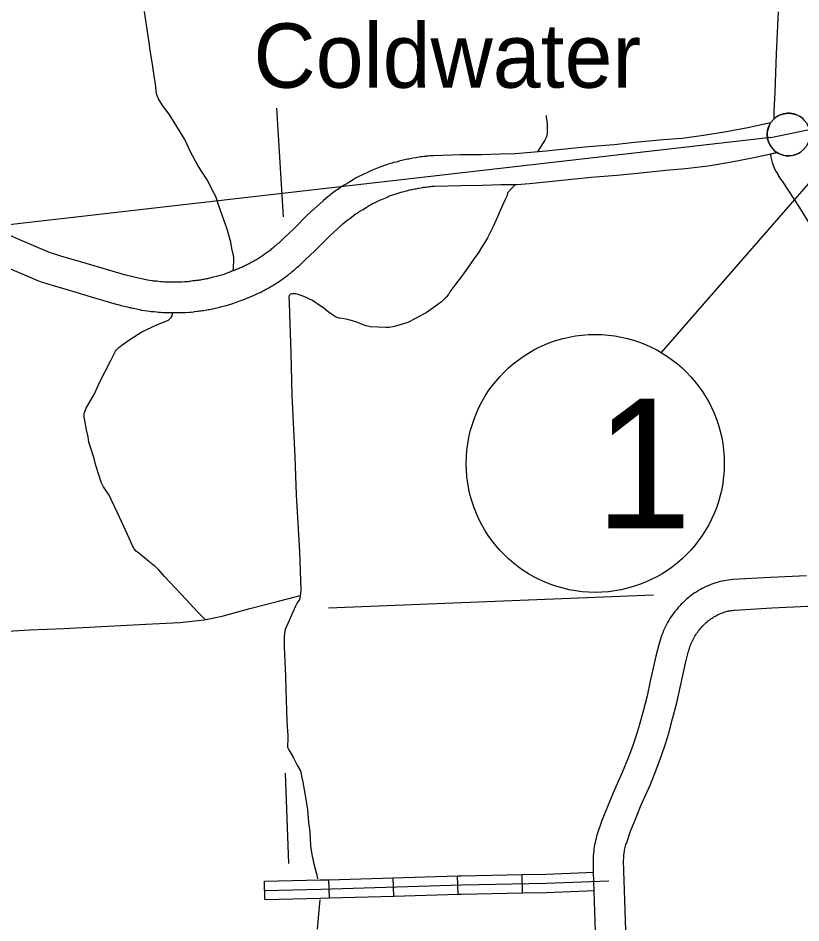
# Model space of a CAD drawing. Extents: x 1720274 to 1751788, y 372074 to 391887.
# Drawn here: x 1736478 to 1737492, y 376671 to 377844 of the extents above; entities that cross this region are included whole.
import ezdxf

# ---------------------------------------------------------------- set-up
doc = ezdxf.new("R2010")
doc.units = 0
for name, color, linetype in [('Level 10', 7, 'Continuous'), ('Level 24', 7, 'Continuous'), ('Level 32', 7, 'Continuous'), ('Level 35', 7, 'Continuous'), ('Level 4', 7, 'Continuous'), ('Level 5', 7, 'Continuous'), ('R_Draft', 7, 'Continuous')]:
    doc.layers.add(name, color=color, linetype=linetype)

msp = doc.modelspace()

# ---------------------------------------------------------------- linework, layer by layer
at = {"layer": 'Level 10'}
for p, q in [((1736891.6, 377621.9), (1736890.8, 377621.4)), ((1736914.7, 377589.9), (1736913.9, 377589.3)), ((1736699.6, 377502.4), (1736700.6, 377502.6)), ((1736705.3, 377463.3), (1736706.2, 377463.5))]:
    msp.add_line(p, q, dxfattribs=at)
for points in [[(1737457, 377713.4), (1737457.3, 377723.3), (1737458.4, 377747.8), (1737460.1, 377797.5), (1737462.8, 377851.9)], [(1737452.5, 377708.1), (1737422.8, 377701.9), (1737392.7, 377696.1), (1737365.6, 377691.6), (1737338.1, 377688.1), (1737313.3, 377686.1), (1737276.1, 377682.5), (1737249.8, 377679.8), (1737216.4, 377677), (1737190.4, 377674.5), (1737161.8, 377671.3), (1737136.5, 377669.1), (1737121.7, 377667.9), (1737102.1, 377667.6), (1737078.2, 377666.9), (1737050.7, 377666.6), (1737015.8, 377665.5), (1737013.5, 377665.4), (1737010.9, 377665.3), (1737008.4, 377665), (1737006.4, 377664.8), (1737005.2, 377664.7), (1737003, 377664.5), (1737000.9, 377664.2), (1736999, 377664), (1736997, 377663.7), (1736994.8, 377663.3), (1736992.7, 377663), (1736989, 377662.3), (1736985.6, 377661.6), (1736983.9, 377661.3), (1736982, 377660.9), (1736980.1, 377660.5), (1736978.2, 377660.1), (1736976.4, 377659.7), (1736974.5, 377659.3), (1736972.6, 377658.8), (1736970.7, 377658.3), (1736968.9, 377657.8), (1736967.3, 377657.4), (1736963.9, 377656.6), (1736962.1, 377656.1), (1736959.5, 377655.3), (1736954.9, 377653.8), (1736946, 377650.7), (1736941.8, 377649), (1736939.7, 377648.1), (1736935.6, 377646.2), (1736931.1, 377644.2), (1736922.8, 377640.5), (1736919.1, 377638.8), (1736915.4, 377636.8), (1736911.7, 377634.5), (1736907.4, 377631.8), (1736903.3, 377629.2), (1736899.1, 377626.8), (1736895.4, 377624.5), (1736891.6, 377621.9)], [(1736913.9, 377589.3), (1736916.7, 377591.3), (1736919.2, 377592.8), (1736923.8, 377595.4), (1736928.6, 377598.5), (1736932.5, 377601), (1736935.1, 377602.5), (1736936.9, 377603.5), (1736939.1, 377604.6), (1736947.2, 377608.2), (1736951.9, 377610.3), (1736955.7, 377612), (1736956.9, 377612.5), (1736959.9, 377613.8), (1736967.2, 377616.3), (1736971.3, 377617.6), (1736973.2, 377618.2), (1736974, 377618.4), (1736977.3, 377619.2), (1736979.1, 377619.7), (1736980.7, 377620.1), (1736982.2, 377620.5), (1736983.7, 377620.9), (1736985.2, 377621.2), (1736986.8, 377621.6), (1736988.3, 377621.9), (1736989.8, 377622.2), (1736991.4, 377622.5), (1736993.1, 377622.8), (1736996.4, 377623.5), (1736999.6, 377624.1), (1737001.3, 377624.4), (1737002.9, 377624.6), (1737004.4, 377624.8), (1737006, 377625), (1737007.4, 377625.2), (1737008.9, 377625.4), (1737010.4, 377625.5), (1737012.6, 377625.8), (1737013.7, 377625.9), (1737014.7, 377625.9), (1737017.1, 377626), (1737051.6, 377627.1), (1737078.9, 377627.4), (1737103, 377628.1), (1737123.6, 377628.4), (1737139.9, 377629.7), (1737165.7, 377632), (1737194.5, 377635.2), (1737220, 377637.6), (1737253.4, 377640.5), (1737280, 377643.1), (1737316.8, 377646.7), (1737342.1, 377648.8), (1737371.4, 377652.5), (1737399.6, 377657.2), (1737430.6, 377663.1), (1737461.1, 377669.6)], [(1737461.1, 377669.6), (1737452.2, 377667.7), (1737452.8, 377663.8), (1737453.5, 377660.3), (1737454.5, 377656.7), (1737455.4, 377654.1), (1737456.2, 377652), (1737458, 377647.9), (1737459.7, 377644.8), (1737460.7, 377643.2), (1737462.1, 377640.8), (1737462.5, 377640.1), (1737464.1, 377637.5), (1737465.5, 377635.3), (1737467.3, 377632.6), (1737476.5, 377618.8), (1737489.6, 377598.7), (1737505.7, 377572.8)], [(1736890.8, 377621.4), (1736888.4, 377619.5), (1736885.4, 377617.3), (1736882.6, 377615.1), (1736881.9, 377614.5), (1736879.4, 377612.7), (1736872.6, 377607.1), (1736852.5, 377588.8), (1736834.7, 377570.8), (1736822.1, 377558.9), (1736815.2, 377552.4), (1736813.8, 377551.3), (1736810.9, 377548.7), (1736809.8, 377547.7), (1736808.6, 377546.7), (1736807.4, 377545.7), (1736806.3, 377544.8), (1736805.1, 377543.8), (1736803.9, 377542.8), (1736802.7, 377541.9), (1736801.5, 377541), (1736800.2, 377540.1), (1736799, 377539.2), (1736797.8, 377538.3), (1736796.5, 377537.4), (1736795.3, 377536.5), (1736794, 377535.7), (1736792.8, 377534.8), (1736791.5, 377534), (1736790.2, 377533.2), (1736788.9, 377532.4), (1736787.6, 377531.6), (1736786.3, 377530.8), (1736785, 377530), (1736783.7, 377529.2), (1736782.3, 377528.5), (1736781, 377527.8), (1736779.7, 377527), (1736778.3, 377526.3), (1736776.8, 377525.6), (1736775.4, 377524.8), (1736774, 377524.1), (1736772.7, 377523.4), (1736771.3, 377522.8), (1736769.9, 377522.1), (1736768.6, 377521.5), (1736767.2, 377520.8), (1736765.8, 377520.2), (1736764.4, 377519.6), (1736763, 377519), (1736761.6, 377518.5), (1736760.2, 377517.9), (1736758.8, 377517.3), (1736757.4, 377516.8), (1736756, 377516.3), (1736754.5, 377515.7), (1736753.1, 377515.2), (1736751.3, 377514.6), (1736746.1, 377512.6), (1736742.8, 377511.3), (1736735.9, 377509.4), (1736734.5, 377508.9), (1736730.6, 377508), (1736728.7, 377507.5), (1736727.3, 377507.2), (1736725.8, 377506.8), (1736724.3, 377506.5), (1736722.8, 377506.1), (1736721.3, 377505.8), (1736719.8, 377505.5), (1736718.3, 377505.2), (1736716.8, 377504.9), (1736715.3, 377504.7), (1736713.8, 377504.4), (1736712.3, 377504.2), (1736710.8, 377504), (1736709.3, 377503.8), (1736707.8, 377503.6), (1736706.3, 377503.4), (1736704, 377503.2), (1736699.6, 377502.4)], [(1736706.2, 377463.5), (1736709.5, 377464), (1736710.7, 377464.2), (1736712.5, 377464.4), (1736714.4, 377464.6), (1736716.3, 377464.9), (1736718.2, 377465.1), (1736720, 377465.4), (1736721.9, 377465.7), (1736723.8, 377466.1), (1736725.6, 377466.4), (1736727.5, 377466.8), (1736729.3, 377467.1), (1736731.2, 377467.5), (1736733, 377467.9), (1736734.9, 377468.4), (1736736.7, 377468.8), (1736738.5, 377469.3), (1736739.9, 377469.6), (1736745.1, 377470.8), (1736747.5, 377471.6), (1736755.6, 377473.8), (1736760.6, 377475.9), (1736764.7, 377477.5), (1736766.1, 377477.9), (1736767.8, 377478.5), (1736769.6, 377479.2), (1736771.3, 377479.8), (1736773.1, 377480.5), (1736774.8, 377481.2), (1736776.6, 377481.9), (1736778.3, 377482.6), (1736780, 377483.3), (1736781.7, 377484.1), (1736783.4, 377484.8), (1736785.1, 377485.6), (1736786.8, 377486.4), (1736788.5, 377487.2), (1736790.2, 377488), (1736791.8, 377488.8), (1736793.5, 377489.7), (1736795, 377490.5), (1736796.6, 377491.3), (1736798.2, 377492.2), (1736799.9, 377493.1), (1736801.6, 377494), (1736803.2, 377494.9), (1736804.9, 377495.9), (1736806.5, 377496.8), (1736808.1, 377497.8), (1736809.7, 377498.8), (1736811.3, 377499.8), (1736812.9, 377500.8), (1736814.5, 377501.8), (1736816.1, 377502.9), (1736817.6, 377504), (1736819.2, 377505), (1736820.7, 377506.1), (1736822.3, 377507.2), (1736823.8, 377508.4), (1736825.3, 377509.5), (1736826.8, 377510.6), (1736828.3, 377511.8), (1736829.8, 377513), (1736831.3, 377514.2), (1736832.7, 377515.4), (1736834.2, 377516.6), (1736835.6, 377517.8), (1736837.1, 377519.1), (1736839.3, 377521.1), (1736841.1, 377522.5), (1736849.2, 377530.1), (1736862.3, 377542.5), (1736879.9, 377560.4), (1736898.4, 377577.2), (1736903.5, 377581.4), (1736905.3, 377582.7), (1736906.8, 377583.8), (1736909.6, 377586.1), (1736912.1, 377587.9), (1736914.7, 377589.9)], [(1736700.6, 377502.6), (1736697.4, 377502.2), (1736695.8, 377502), (1736692.9, 377501.9), (1736689.5, 377501.8), (1736687.2, 377501.7), (1736685.6, 377501.7), (1736682.9, 377501.6), (1736677.9, 377501.6), (1736675.3, 377501.6), (1736673, 377501.6), (1736670.5, 377501.6), (1736666.9, 377501.8), (1736664.6, 377502), (1736663.1, 377502.1), (1736662, 377502.2), (1736657.2, 377502.8), (1736654.8, 377503), (1736653.1, 377503.1), (1736651.7, 377503.2), (1736650.8, 377503.4), (1736645.1, 377504.2), (1736643.9, 377504.6), (1736641.3, 377505), (1736639.6, 377505.5), (1736637.4, 377505.9), (1736635.5, 377506.4), (1736633.2, 377506.9), (1736631.4, 377507.2), (1736629.6, 377507.6), (1736627.8, 377508), (1736626.1, 377508.4), (1736624.3, 377508.8), (1736622.5, 377509.3), (1736620.7, 377509.7), (1736619, 377510.2), (1736617.2, 377510.7), (1736615.4, 377511.2), (1736583.2, 377520.5), (1736558.2, 377528.1), (1736533, 377535.5), (1736518.1, 377540.1), (1736501, 377547.3), (1736479.7, 377556.4), (1736443.4, 377572.2)], [(1736464.1, 377520.2), (1736485.6, 377511), (1736504.6, 377503), (1736521.5, 377497.7), (1736546.9, 377490.2), (1736572, 377482.6), (1736604.6, 377473.2), (1736606.6, 377472.6), (1736608.7, 377472.1), (1736610.8, 377471.5), (1736612.9, 377471), (1736614.9, 377470.5), (1736617, 377470), (1736619.1, 377469.5), (1736621.2, 377469), (1736623.3, 377468.6), (1736625.4, 377468.1), (1736627, 377467.8), (1736628.8, 377467.4), (1736630.8, 377467), (1736632.7, 377466.5), (1736635.2, 377466), (1736637.1, 377465.5), (1736645.2, 377464.3), (1736647.6, 377463.9), (1736649.9, 377463.8), (1736651.7, 377463.6), (1736653.4, 377463.5), (1736657.2, 377463), (1736659.4, 377462.7), (1736662, 377462.6), (1736664.6, 377462.4), (1736669.3, 377462.1), (1736673, 377462.1), (1736675.3, 377462.1), (1736677.7, 377462.1), (1736683.5, 377462.1), (1736686.1, 377462.2), (1736687.8, 377462.1), (1736690.9, 377462.3), (1736694.5, 377462.4), (1736699, 377462.6), (1736701.9, 377462.9), (1736705.3, 377463.3)], [(1737498.8, 377120.9), (1737452.2, 377118.7), (1737403.4, 377116), (1737400.6, 377115.7), (1737397.8, 377115.4), (1737395.1, 377115), (1737392.4, 377114.5), (1737389.7, 377114), (1737387, 377113.4), (1737384.4, 377112.7), (1737381.7, 377111.9), (1737379.1, 377111.1), (1737376.5, 377110.2), (1737374, 377109.2), (1737371.4, 377108.1), (1737368.9, 377107), (1737366.4, 377105.8), (1737364, 377104.6), (1737361.6, 377103.3), (1737359.2, 377101.9), (1737356.8, 377100.4), (1737354.5, 377098.9), (1737352.3, 377097.4), (1737349.9, 377095.7), (1737347.6, 377093.9), (1737345.3, 377092), (1737343.1, 377090.1), (1737340.9, 377088.1), (1737338.8, 377086.1), (1737336.7, 377084), (1737334.7, 377081.9), (1737332.7, 377079.7), (1737330.8, 377077.4), (1737328.9, 377075.1), (1737327.1, 377072.8), (1737325.4, 377070.4), (1737323.7, 377068), (1737322.1, 377065.5), (1737320.6, 377063), (1737319.1, 377060.5), (1737317.7, 377057.9), (1737316.3, 377055.3), (1737315.1, 377052.6), (1737313.9, 377050), (1737312.7, 377047.2), (1737311.6, 377044.5), (1737310.7, 377041.7), (1737309.7, 377038.9), (1737308.9, 377036.1), (1737308.1, 377033.3), (1737303.9, 377016.8), (1737296.6, 376984.5), (1737292.4, 376965.2), (1737287.5, 376945.6), (1737282.6, 376928.3), (1737278.7, 376915.4), (1737273.8, 376901), (1737268.2, 376885.7), (1737260.3, 376865.9), (1737248.7, 376839.8), (1737240.8, 376820.6), (1737233.9, 376803.7), (1737227.9, 376786.2), (1737227.1, 376783.4), (1737226.3, 376780.6), (1737225.7, 376777.9), (1737225, 376775.1), (1737224.5, 376772.3), (1737224, 376769.6), (1737223.6, 376766.8), (1737223.3, 376763.9), (1737223, 376761.1), (1737222.8, 376758.3), (1737222.7, 376755.5), (1737222.6, 376752.6), (1737222.8, 376736.7), (1737223.2, 376724.8)], [(1737262.7, 376726.2), (1737262.3, 376737.6), (1737262.1, 376752.4), (1737262.2, 376754.1), (1737262.2, 376756), (1737262.4, 376757.8), (1737262.5, 376759.7), (1737262.8, 376761.5), (1737263, 376763.4), (1737263.4, 376765.2), (1737263.7, 376767), (1737264.1, 376768.9), (1737264.6, 376770.7), (1737265.1, 376772.5), (1737265.6, 376774.1), (1737270.9, 376789.9), (1737277.3, 376805.6), (1737285, 376824.2), (1737296.7, 376850.5), (1737305.1, 376871.6), (1737311, 376888), (1737316.2, 376903.3), (1737320.5, 376917.1), (1737325.6, 376935.4), (1737330.9, 376956.2), (1737335.2, 376976), (1737342.4, 377007.6), (1737346.3, 377023.3), (1737346.8, 377025.2), (1737347.4, 377027), (1737348, 377028.8), (1737348.6, 377030.6), (1737349.3, 377032.4), (1737350.1, 377034.2), (1737350.9, 377036), (1737351.7, 377037.7), (1737352.6, 377039.4), (1737353.5, 377041.1), (1737354.5, 377042.8), (1737355.5, 377044.4), (1737356.5, 377046), (1737357.6, 377047.6), (1737358.8, 377049.2), (1737359.9, 377050.7), (1737361.1, 377052.2), (1737362.4, 377053.6), (1737363.7, 377055.1), (1737365, 377056.5), (1737366.4, 377057.8), (1737367.8, 377059.1), (1737369.2, 377060.4), (1737370.6, 377061.7), (1737372.1, 377062.9), (1737373.7, 377064.1), (1737375.2, 377065.2), (1737376.6, 377066.2), (1737378, 377067.1), (1737379.4, 377068), (1737380.9, 377068.8), (1737382.4, 377069.6), (1737383.9, 377070.4), (1737385.4, 377071.1), (1737386.9, 377071.8), (1737388.5, 377072.4), (1737390.1, 377073), (1737391.6, 377073.6), (1737393.2, 377074.1), (1737394.9, 377074.6), (1737396.5, 377075), (1737398.1, 377075.4), (1737399.8, 377075.7), (1737401.4, 377076), (1737403.1, 377076.2), (1737404.8, 377076.4), (1737406.3, 377076.6), (1737454.3, 377079.3), (1737500.6, 377081.5)], [(1737223.2, 376724.8), (1737225.4, 376659.7), (1737228.8, 376585.6), (1737230.9, 376505.6), (1737234.3, 376421.4), (1737237.3, 376321.7), (1737237.8, 376307.6)], [(1737277.3, 376309.1), (1737276.7, 376323), (1737273.7, 376422.8), (1737270.4, 376506.9), (1737268.3, 376587), (1737264.9, 376661.3), (1737262.7, 376726.2)]]:
    msp.add_lwpolyline(points, dxfattribs=at)
for radius, start, end in [(27.6, 41.2832, 132.4919), (27.6, 146.9412, 238.1176), (27.7, 238.1244, 305.5072)]:
    msp.add_arc((1737475.7, 377693), radius, start, end, dxfattribs=at)
at = {"layer": 'Level 24'}
msp.add_circle((1737475.7, 377693), 27.6, dxfattribs=at)
at = {"layer": 'Level 32'}
for p, q in [((1736964.2, 376705.8), (1736963.5, 376729.5)), ((1737047.6, 376708.3), (1737046.9, 376732)), ((1737130.9, 376709.9), (1737130.4, 376733.6)), ((1736797.4, 376701.3), (1736796.8, 376725)), ((1736880.8, 376703.3), (1736880.1, 376727))]:
    msp.add_line(p, q, dxfattribs=at)
for points in [[(1736880.1, 376727), (1736963.5, 376729.5)], [(1736963.5, 376729.5), (1737046.9, 376732)], [(1737046.9, 376732), (1737051.5, 376732.1), (1737130.4, 376733.6)], [(1737130.4, 376733.6), (1737161.3, 376734.2), (1737213.6, 376736.2)], [(1737213.6, 376736.2), (1737222.8, 376736.6)], [(1736796.8, 376725), (1736869.3, 376726.7), (1736880.1, 376727)], [(1736797.1, 376713.1), (1736869.6, 376714.8), (1737051.8, 376720.3), (1737161.6, 376722.4), (1737242.9, 376725.5)], [(1736880.8, 376703.3), (1736964.2, 376705.8)], [(1736964.2, 376705.8), (1737047.6, 376708.3)], [(1737047.6, 376708.3), (1737052.1, 376708.4), (1737130.9, 376709.9)], [(1737130.9, 376709.9), (1737161.9, 376710.5), (1737214.5, 376712.5)], [(1737214.5, 376712.5), (1737223.6, 376712.9)], [(1736797.4, 376701.3), (1736869.9, 376703), (1736880.8, 376703.3)]]:
    msp.add_lwpolyline(points, dxfattribs=at)
at = {"layer": 'Level 35'}
for points in [[(1736756, 377516.2), (1736756.5, 377520.3), (1736757.1, 377530.4), (1736757.1, 377532.7), (1736756.5, 377536.7), (1736755.6, 377539.5), (1736754.4, 377545.5), (1736753.3, 377553.3), (1736748.6, 377570.5), (1736737.7, 377600.7), (1736733.5, 377612.7), (1736731.1, 377617.3), (1736722.3, 377634.1), (1736710.4, 377653), (1736700.8, 377670.8), (1736693.5, 377686.6), (1736689.9, 377692.4), (1736683, 377703.6), (1736677.7, 377712.4), (1736673.1, 377719.3), (1736667.5, 377726.8), (1736664.2, 377731.7), (1736659.3, 377739.3), (1736658, 377742.2), (1736657, 377746.2), (1736656.3, 377750), (1736655.6, 377758.3), (1736654, 377769.2), (1736652, 377781.3), (1736648.5, 377802.4), (1736647.3, 377812.5), (1736643.9, 377835.4), (1736641.3, 377852.6)], [(1737161.6, 377717.6), (1737161.9, 377714.9), (1737163.2, 377707.9), (1737163.2, 377704.8), (1737163.2, 377700.7), (1737162.8, 377695.4), (1737162.5, 377691.9), (1737161.5, 377689.4), (1737160.1, 377685.8), (1737150.9, 377671.5), (1737150.6, 377671.1)], [(1737121.4, 377627.8), (1737116.5, 377622.7), (1737111.8, 377617.4), (1737111.1, 377614.2), (1737109, 377609.6), (1737104.4, 377599.5), (1737098.6, 377586.5), (1737093.2, 377574), (1737085.9, 377559.1), (1737082.8, 377553.8), (1737077.9, 377546.4), (1737073.4, 377539.4), (1737069.2, 377533.7), (1737062.8, 377523.9), (1737053.3, 377510.7), (1737043.5, 377497.9), (1737036.9, 377489.1), (1737035, 377485.5), (1737032.1, 377482.4), (1737025.9, 377476), (1737021.3, 377472.6), (1737006.1, 377461.7), (1737001, 377459.3), (1736992.2, 377454.5), (1736982.5, 377449.4), (1736965.2, 377444.1), (1736958.5, 377442.9), (1736954.1, 377442.7), (1736934.2, 377443.9), (1736928.3, 377445), (1736924.7, 377446.5), (1736916.2, 377449.6), (1736910.6, 377451.7), (1736906.1, 377452.9), (1736902.5, 377453.6), (1736897, 377454.4), (1736893.6, 377455.1), (1736888.7, 377456.9), (1736884.8, 377459.1), (1736879.3, 377463), (1736873.6, 377467.9), (1736868.7, 377471.1), (1736858.9, 377477.9), (1736854.2, 377479.9), (1736849.8, 377482.2), (1736844.4, 377484.3), (1736840.5, 377485.5), (1736837.1, 377486.3), (1736834.3, 377486.4), (1736831.7, 377486.4), (1736830.4, 377486.1), (1736829.4, 377485.2)], [(1736829.4, 377485.2), (1736828.9, 377484.5), (1736828.3, 377482.4), (1736828.8, 377475.7), (1736829.1, 377460.3), (1736830.7, 377410.5), (1736832, 377354.6), (1736835.9, 377275.4), (1736837.8, 377226), (1736842, 377152.5), (1736844, 377102.4), (1736843.1, 377094.5), (1736841.9, 377090.3), (1736839.3, 377086), (1736837, 377081.8), (1736823.7, 377051.2), (1736822.5, 377046.6), (1736822.2, 377042.3), (1736822.1, 377035.9), (1736822.2, 377028.9), (1736824.1, 376990.8), (1736824.3, 376973.7), (1736825.8, 376933), (1736826.5, 376919.3), (1736827.1, 376914.2), (1736827.1, 376908.8), (1736826.7, 376900.9), (1736826.7, 376899.1), (1736827, 376897.8), (1736827.9, 376896.4), (1736829.7, 376893.3), (1736834.3, 376884.8), (1736839, 376875.4), (1736843.4, 376868.1), (1736844, 376866), (1736844.3, 376863.9), (1736844.7, 376861.4), (1736845.6, 376857.5), (1736846.5, 376853.3), (1736849, 376838.6), (1736852.4, 376818), (1736853.9, 376801.3), (1736855.3, 376789.2), (1736856.2, 376770.7), (1736857.1, 376764.9), (1736858.6, 376757.6), (1736860.8, 376747.6), (1736864.1, 376734.5), (1736865.3, 376728.3)], [(1736720.2, 377063.9), (1736710, 377074.1), (1736695.2, 377090.3), (1736674.1, 377112.7), (1736667.4, 377120.2), (1736659.1, 377129.4), (1736655, 377133.1), (1736646.5, 377139.9), (1736635.9, 377148.5), (1736630.3, 377152.9), (1736627.8, 377155.8), (1736626.1, 377158.9), (1736621.4, 377169.8), (1736619.1, 377174.7), (1736606.3, 377202.5), (1736598.2, 377219.9), (1736595.3, 377225.4), (1736591.7, 377231.1), (1736588.2, 377236.2), (1736585.3, 377242.3), (1736582.2, 377251.8), (1736578.2, 377263.8), (1736575.9, 377273.2), (1736571.8, 377286.5), (1736569.3, 377294.1), (1736568.4, 377301.1), (1736566.1, 377310.2), (1736564, 377322.2), (1736563.1, 377326.6), (1736562.9, 377330.5), (1736563.5, 377332.5), (1736565.7, 377338.4), (1736576.3, 377357), (1736583.3, 377372.5), (1736597.7, 377400.3), (1736603.7, 377412.2), (1736605.2, 377414), (1736608.2, 377417.1), (1736613.7, 377421.4), (1736622.3, 377427.5), (1736637.9, 377437.3), (1736658.3, 377446.7), (1736672.5, 377452.2), (1736674.1, 377453.9), (1736675.7, 377455.9), (1736677.1, 377458.1), (1736677.6, 377460.9)], [(1736362.3, 377043.8), (1736367.4, 377044), (1736399.6, 377045.3), (1736492.9, 377051.1), (1736536.6, 377052.6), (1736643, 377058.3), (1736687.1, 377060.4), (1736718.6, 377064), (1736741.9, 377068.8), (1736777.9, 377078.7), (1736815.1, 377088.1), (1736838.4, 377094), (1736843, 377095.4)], [(1736868.4, 376700.9), (1736867.8, 376691.7), (1736865.1, 376663)]]:
    msp.add_lwpolyline(points, dxfattribs=at)
at = {"layer": 'Level 4'}
msp.add_lwpolyline([(1736879.5, 377079.5), (1737300.6, 377096.5)], dxfattribs=at)
at = {"layer": 'Level 5'}
for points in [[(1736812.4, 377727), (1736820.8, 377586.4)], [(1736823.5, 376864.9), (1736827.9, 376748.2)]]:
    msp.add_lwpolyline(points, dxfattribs=at)
at = {"layer": 'R_Draft'}
for p, q in [((1737571.9, 377710.8), (1737310.8, 377410.4)), ((1737452.7, 377689.1), (1728670.7, 376684.2))]:
    msp.add_line(p, q, dxfattribs=at)
msp.add_lwpolyline([(1737452.7, 377689.1), (1737639.9, 377728.2)], dxfattribs=at)
msp.add_circle((1737225.3, 377266.7), 167.2, dxfattribs=at)

# ---------------------------------------------------------------- texts
at = {"layer": 'Level 24'}
msp.add_text('Coldwater', height=83.42, dxfattribs=at).set_placement((1736782.5, 377753.7))
at = {"layer": 'R_Draft'}
msp.add_text('1', height=168.4, dxfattribs=at).set_placement((1737225.3, 377182.4))

doc.saveas('drawing.dxf')
